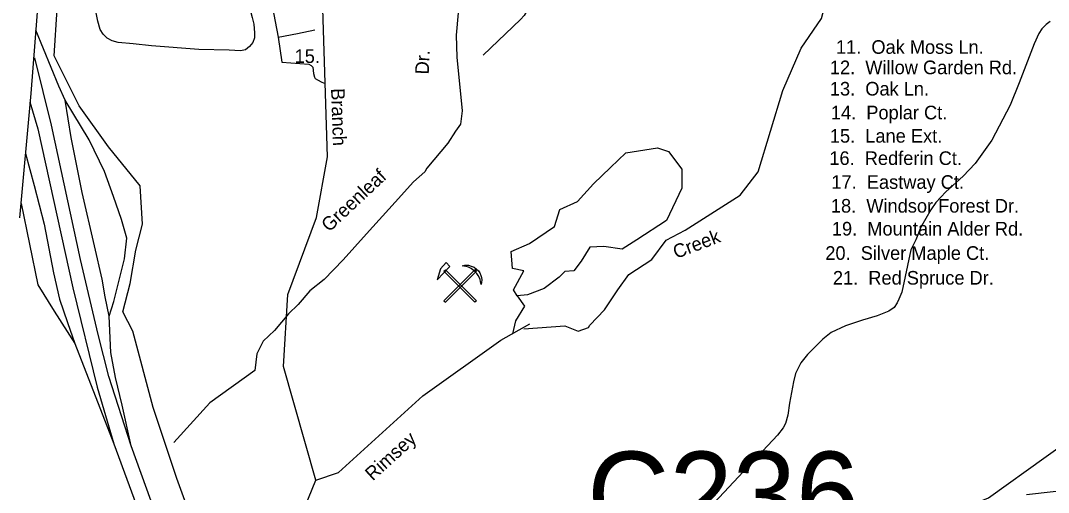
# Model space of a CAD drawing. Extents: x 884530 to 1028605, y 526725 to 653634.
# Drawn here: x 948735 to 953687, y 627584 to 629856 of the extents above; entities that cross this region are included whole.
import ezdxf

# ---------------------------------------------------------------- set-up
doc = ezdxf.new("R2010")
doc.units = 0
for name, color, linetype in [('Exist Boundary Political City Limit New', 7, 'Continuous'), ('Exist Boundary Political CountyLine', 7, 'Continuous'), ('Exist Geographical Quarry CELL', 7, 'Continuous'), ('Exist Hydrographic Creek Single Shore', 7, 'Continuous'), ('Exist Hydrographic Creek Single Shore Label', 7, 'Continuous'), ('Exist Hydrographic Misc Water Feature', 7, 'Continuous'), ('Exist Hydrographic Pond Over 1500 Sq Ft', 7, 'Continuous'), ('Exist Road Non-System Type 51', 7, 'Continuous'), ('Exist Road Non-System Type 51 Label', 7, 'Continuous'), ('Exist Road Primary Interstate Divided Center Attributed', 7, 'Continuous'), ('Exist Road Primary Interstate Ramp 1 Lane Attributed', 7, 'Continuous'), ('Exist Road Secondary Structure Culvert Number Label', 7, 'Continuous'), ('Map Preparation Boundary City Limit Buffer Line', 7, 'Continuous')]:
    doc.layers.add(name, color=color, linetype=linetype)

msp = doc.modelspace()

# ---------------------------------------------------------------- linework, layer by layer
at = {"layer": 'Exist Boundary Political City Limit New'}
msp.add_lwpolyline([(949565.1, 627439), (949488.4, 627650.9), (949373.1, 627992.4), (949275.6, 628361.1), (949227.6, 628453.5), (949263.6, 628589.9), (949289.4, 628750.1), (949322.4, 628875.3), (949310.4, 629060.8), (949157.9, 629247.5), (949016.3, 629445.1), (948896.5, 629686.2), (948910.8, 629910.9)], dxfattribs=at)
at = {"layer": 'Exist Boundary Political CountyLine'}
msp.add_lwpolyline([(947959.7, 632442.8), (948964.6, 632366.4), (948934.3, 631697.1), (948859.3, 630475.6), (948784, 629504.5), (948730.2, 628906.2)], dxfattribs=at)
at = {"layer": 'Exist Geographical Quarry CELL'}
for points in [[(950803.6, 628671.8), (950785.5, 628690.5), (950757.4, 628660), (950742.1, 628607.8)], [(950862.5, 628674.8), (950870, 628677), (950875.9, 628678.3), (950885.5, 628678.8), (950893.5, 628677.8), (950905.8, 628674), (950920, 628667.9), (950931.7, 628659.3), (950940.5, 628651.1), (950946.9, 628640.9), (950952.8, 628628.4), (950955.2, 628619), (950956.6, 628607.8), (950956, 628595.5), (950954.4, 628584.8), (950951.5, 628599.8), (950948.8, 628609.4), (950945.9, 628616.6), (950939.2, 628628.4), (950932.5, 628638.5), (950927.4, 628645.2), (950915.4, 628654.8), (950905.3, 628662.3), (950893.5, 628667.9), (950881.8, 628671.6), (950870, 628673.8)], [(950774.2, 628507), (950781.8, 628499.4), (950931.4, 628649), (950923.8, 628656.6)], [(950774.2, 628649), (950781.8, 628656.6), (950931.4, 628507), (950923.8, 628499.4)]]:
    msp.add_lwpolyline(points, close=True, dxfattribs=at)
at = {"layer": 'Exist Hydrographic Creek Single Shore'}
for points in [[(950157.5, 627642), (950002, 628189.9), (950022.9, 628537.3), (950161.2, 628908.7), (950213.4, 629199.7), (950186.1, 630066.6), (950124.5, 630208.9), (949975.7, 630940.4), (949944.9, 631243), (949930.8, 632250.8), (949891.2, 632537), (949761, 632857.9), (949671.9, 633394.7), (949254.9, 634328.5), (949160.4, 634481.3), (949095.4, 634758.3), (948961.5, 634980.8), (948953.7, 635047.2)], [(951775.5, 628705), (951846, 628799.3), (951937.4, 628846.7), (952201.3, 629016), (952289.3, 629127.7), (952407.7, 629520.4), (952495.6, 629723.5), (952593.8, 629865.7), (952664.5, 630135), (952840.5, 630419.4), (952914.9, 630588.7)], [(951158.9, 628371.7), (951357.3, 628385.9), (951421.1, 628361.1), (951470.7, 628378.8), (951477.8, 628389.4), (951548.7, 628463.9), (951612.5, 628559.6), (951665.6, 628634.1), (951775.5, 628705)], [(951127, 628531.3), (951162.4, 628481.6), (951119.9, 628410.7), (951105.7, 628346.9)], [(950157.5, 627642), (950267.3, 627679.1), (950672.5, 628048.5), (951049.1, 628316.5), (951188, 628396.3)], [(949892.1, 627078.1), (949906.9, 627154.8), (950066.4, 627417.4), (950157.5, 627642)]]:
    msp.add_lwpolyline(points, dxfattribs=at)
at = {"layer": 'Exist Hydrographic Misc Water Feature'}
msp.add_lwpolyline([(949698.1, 626223.7), (950055.2, 626183.7), (950832.1, 626223.9), (951503.1, 626331.8), (952115.3, 626194.9), (952374.7, 626219.3), (952544.3, 626294.6), (952700.4, 626465.4), (952817.3, 626702.6), (952987, 627014.2), (953022.4, 627305.6), (953153, 627457.2), (953398.5, 627557.3), (953954.8, 627956.4), (954042.1, 628069.5), (954105, 628192.9), (954125, 628517.4)], dxfattribs=at)
at = {"layer": 'Exist Hydrographic Pond Over 1500 Sq Ft'}
msp.add_lwpolyline([(951158.9, 628651.8), (951105.7, 628662.5), (951098.6, 628744), (951187.2, 628783), (951307.7, 628864.6), (951332.5, 628946.1), (951417.5, 628985.2), (951495.5, 629070.3), (951577, 629148.3), (951651.4, 629219.2), (951803.8, 629244), (951857, 629226.3), (951920.8, 629141.2), (951920.8, 629049), (951846.3, 628893), (951704.6, 628800.8), (951633.7, 628754.7), (951545.1, 628768.8), (951477.8, 628765.3), (951435.3, 628697.9), (951399.8, 628651.8), (951357.3, 628648.3), (951329, 628619.9), (951258.1, 628566.7), (951176.6, 628534.8), (951127, 628531.3), (951109.2, 628559.6)], close=True, dxfattribs=at)
at = {"layer": 'Exist Road Non-System Type 51'}
msp.add_line((949940.9, 629962.4), (949975.3, 629776.3), dxfattribs=at)
for points in [[(949804.7, 630052.6), (949851.1, 629871.4), (949858, 629839), (949861.4, 629797.6), (949861.5, 629773.4), (949854.1, 629750.3), (949838.5, 629731), (949819.2, 629716.2), (949794.6, 629710.9), (949739.7, 629713.2), (949593.3, 629716.9), (949365.2, 629734.7), (949276.7, 629743.6), (949205.5, 629750.3), (949175.7, 629758.4), (949152.7, 629771.1), (949132.6, 629791.1), (949118.5, 629814.2), (949106.6, 629853.6), (949060.6, 630085.5), (949033, 630214.7), (949035.3, 630331), (949086, 630964.7)], [(950893, 630254.3), (951067.3, 630189.8), (951103, 630166.8), (951121.1, 630149.2), (951132.8, 630129.6), (951155.8, 630035.1), (951177, 629957.2), (951177, 629928.1), (951173, 629900.4), (951161.2, 629880.6), (951142.7, 629860.8), (950963.1, 629689.1)], [(950861.9, 630109.8), (950834.1, 629786.7), (950836.9, 629680.2), (950862.3, 629421), (950854.4, 629357.4), (950830.7, 629323.6), (950793.5, 629266), (950692.3, 629144.8), (950681.8, 629127.2), (950627.7, 629079.8), (950539.7, 628981.7), (950401, 628829.3), (950289.3, 628704.1), (950198, 628609.3), (950128.5, 628554.9), (950072.8, 628488.4), (950025.4, 628444.4), (949957.7, 628363.2), (949903.6, 628312.4), (949873.1, 628251.5), (949863, 628170.2), (949646.5, 628014.5), (949473.9, 627824.9)], [(953694.8, 629851.5), (953675.7, 629837.6), (953655.6, 629816.7), (953640.5, 629793.7), (953617.9, 629744.2), (953546.7, 629556.5), (953502, 629448.9), (953414.9, 629280.9), (953334.6, 629168.5), (953276.3, 629106.7), (953192.7, 629032.2), (953145.3, 628979.4), (953120.4, 628945.6), (953072.9, 628860.9), (953048.1, 628799.7), (953023.4, 628752.7), (952980, 628548), (952967, 628515.1), (952957.5, 628496.3), (952943.5, 628475.1), (952917.7, 628456), (952861.8, 628434.4), (952790.6, 628414), (952708.6, 628385.7), (952640, 628353.7), (952600.1, 628321.9), (952526.5, 628247.7), (952494.9, 628207.9), (952469.2, 628156), (952459, 628117), (952439.9, 628013.7), (952432.1, 627955.9), (952419.5, 627915), (952409.1, 627895), (952382.2, 627859.9), (952075.8, 627532.9)], [(949975.3, 629776.3), (950069.8, 629794.6), (950151.8, 629812.2)], [(949975.3, 629776.3), (949993.8, 629656.1), (950124.4, 629646.9), (950135.4, 629640), (950143.4, 629631.4), (950146.8, 629600.9), (950151, 629583.7), (950154.1, 629577.3), (950165, 629571.5), (950186.5, 629560.5), (950202, 629553.7)], [(953582.2, 627574.1), (953709.2, 627588.9), (954408.7, 627624.1), (954572.7, 627620.6), (955161.6, 627588), (955411.9, 627564.7)]]:
    msp.add_lwpolyline(points, dxfattribs=at)
at = {"layer": 'Exist Road Primary Interstate Divided Center Attributed'}
for points in [[(949268, 627808.4), (949160.1, 628141.7), (949108.5, 628343.6), (949024.1, 628705.1), (948883.3, 629352.9), (948803.6, 629676.9)], [(948780.1, 629465.6), (948817.7, 629334.2), (948986.5, 628568.9), (949103.8, 628090.1), (949183.6, 627817.8)], [(949183.6, 627817.8), (949332.3, 627415.9), (949542.1, 626930.7), (949650.7, 626713.5), (949730.3, 626575.9), (949860.5, 626322.4), (950041.4, 625982), (950186.2, 625714.1), (950349.6, 625438.6)], [(950412.8, 625458.8), (950193.4, 625866.2), (949998, 626221), (949766.5, 626633.8), (949701.3, 626771.4), (949571.1, 627024.9), (949433.6, 627350.7), (949268, 627808.4)]]:
    msp.add_lwpolyline(points, dxfattribs=at)
at = {"layer": 'Exist Road Primary Interstate Ramp 1 Lane Attributed'}
for points in [[(948949.1, 629472.8), (948919.3, 629540), (948807.6, 629809.5)], [(949183, 629008.3), (949139.2, 629129.7), (949064.6, 629282.6), (948949.1, 629472.8)], [(949161.5, 628432.2), (949142.9, 628525.4), (949128, 628611.2), (949090.7, 628771.6), (949031.1, 629029), (948978.9, 629293.8), (948949.1, 629472.8)], [(948758.1, 629216.4), (948800, 629062.5), (948848.5, 628876), (948893.2, 628641.1), (948923, 628514.2), (948960.3, 628402.3), (948995.9, 628301.3)], [(949161.5, 628432.2), (949183.9, 628503.1), (949236.1, 628708.2), (949247.3, 628808.9), (949221.2, 628898.4), (949183, 629008.3)], [(948737.9, 628975), (948817.7, 628583), (948897.4, 628456.2), (948995.9, 628301.3)], [(949268, 627808.4), (949224.9, 628003.3), (949191.4, 628137.5), (949169, 628256.9), (949161.5, 628432.2)], [(948995.9, 628301.3), (949183.6, 627817.8)]]:
    msp.add_lwpolyline(points, dxfattribs=at)
at = {"layer": 'Map Preparation Boundary City Limit Buffer Line'}
msp.add_lwpolyline([(949565.1, 627439), (949488.4, 627650.9), (949373.1, 627992.4), (949275.6, 628361.1), (949227.6, 628453.5), (949263.6, 628589.9), (949289.4, 628750.1), (949322.4, 628875.3), (949310.4, 629060.8), (949157.9, 629247.5), (949016.3, 629445.1), (948896.5, 629686.2), (948910.8, 629910.9)], dxfattribs=at)

# ---------------------------------------------------------------- texts
at = {"layer": 'Exist Hydrographic Creek Single Shore Label'}
for s, rotation, p in [('Branch', 271.9852, (950230.5, 629529.6)), ('Branch', 271.9852, (950230.5, 629529.6)), ('Creek', 20.798, (951893.3, 628708.1)), ('Creek', 20.798, (951893.3, 628708.1)), ('Rimsey', 42.3511, (950431.3, 627636.4)), ('Rimsey', 42.3511, (950431.3, 627636.4))]:
    msp.add_text(s, height=65.62, rotation=rotation, dxfattribs=at).set_placement(p)
at = {"layer": 'Exist Road Non-System Type 51 Label'}
for s, height, p in [('11.  Oak Moss Ln.', 65.617, (952663.3, 629696.3)), ('15.', 65.62, (950055.1, 629652.2)), ('12.  Willow Garden Rd.', 65.617, (952634, 629598.1)), ('13.  Oak Ln.', 65.617, (952634, 629495.4)), ('14.  Poplar Ct.', 65.617, (952638.9, 629380.7)), ('15.  Lane Ext.', 65.617, (952634, 629268.4)), ('16.  Redferin Ct.', 65.617, (952631.5, 629160.9)), ('17.  Eastway Ct.', 65.617, (952641.3, 629046)), ('18.  Windsor Forest Dr.', 65.617, (952638.9, 628931.4)), ('19.  Mountain Alder Rd.', 65.617, (952643.7, 628821.2)), ('20.  Silver Maple Ct.', 65.617, (952612, 628704)), ('21.  Red Spruce Dr.', 65.617, (952648.6, 628584.6))]:
    msp.add_text(s, height=height, dxfattribs=at).set_placement(p)
for s, rotation, p in [('Dr.', 87.4701, (950701.2, 629595.8)), ('Greenleaf', 43.1202, (950221.3, 628834.7))]:
    msp.add_text(s, height=65.62, rotation=rotation, dxfattribs=at).set_placement(p)
at = {"layer": 'Exist Road Secondary Structure Culvert Number Label'}
msp.add_text('C236', height=410.1, dxfattribs=at).set_placement((951464.9, 627370.1))

doc.saveas('drawing.dxf')
